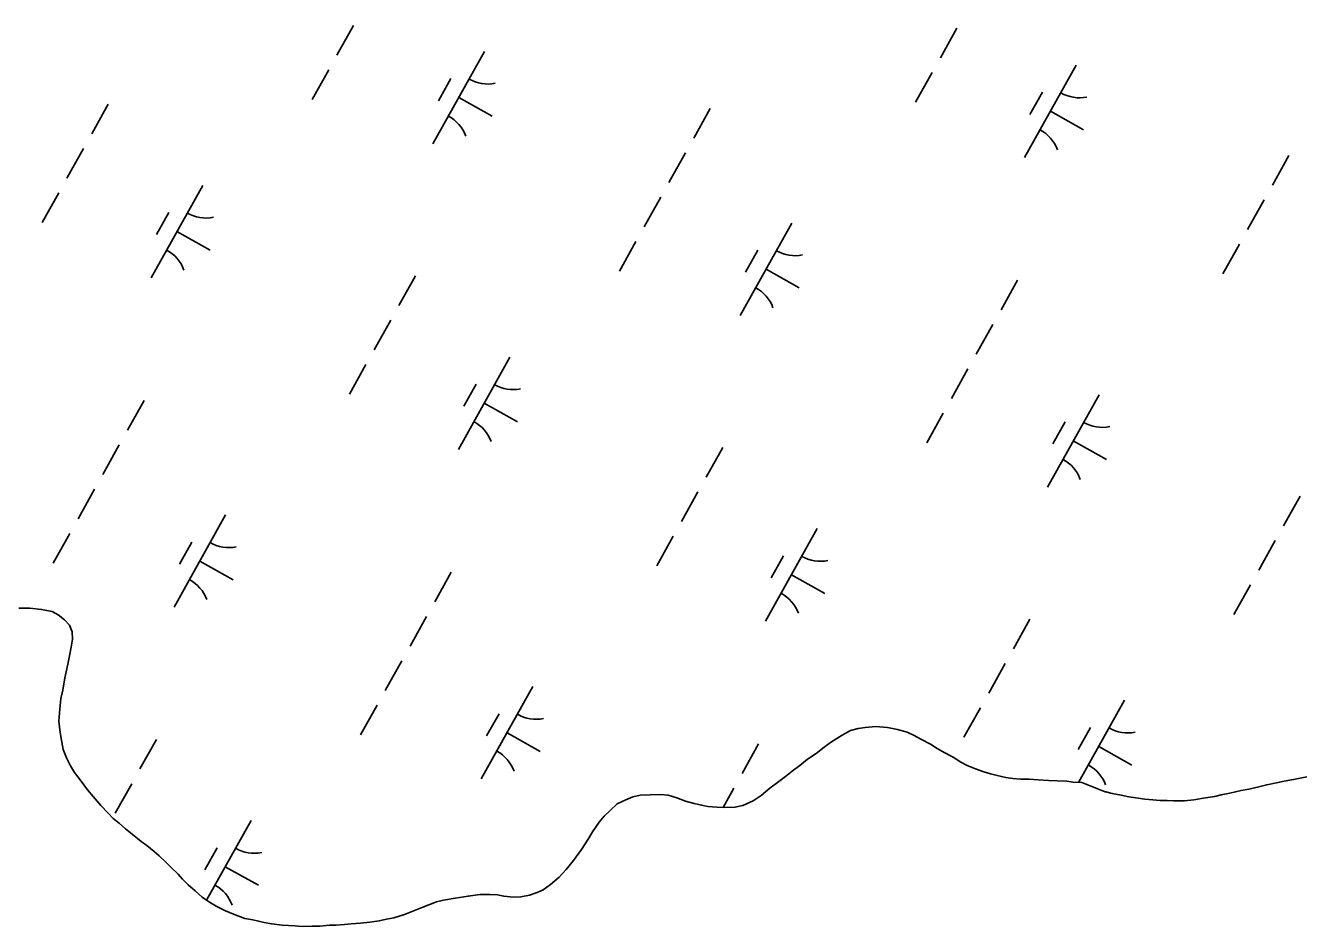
# Model space of a CAD drawing. Extents: x 3923531 to 3943530, y 207391 to 229799.
# Drawn here: x 3932587 to 3933192, y 210682 to 211108 of the extents above; entities that cross this region are included whole.
import ezdxf

# ---------------------------------------------------------------- set-up
doc = ezdxf.new("R2010")
doc.units = 0
doc.layers.add('V-TOPO-SHOR', color=7, linetype='Continuous')
doc.layers.add('V-WETL-SWMP', color=7, linetype='Continuous')

msp = doc.modelspace()

# ---------------------------------------------------------------- linework, layer by layer
at = {"layer": 'V-TOPO-SHOR'}
for points in [[(3932842.72, 210709.27), (3932839.37, 210705.67), (3932835.36, 210702.07), (3932831.85, 210699.62), (3932829.03, 210698.33), (3932825.37, 210697.05), (3932821.39, 210696.26), (3932817.91, 210696.14), (3932813.29, 210696.68), (3932810.31, 210697.21), (3932806.51, 210697.42), (3932801.87, 210697.47), (3932796.4, 210696.71), (3932790.27, 210695.61), (3932784.79, 210694.68), (3932781.48, 210693.89), (3932774.99, 210691.48), (3932770.34, 210689.55), (3932766.35, 210687.93), (3932761.36, 210686.33), (3932757.88, 210685.71), (3932754.4, 210684.92), (3932749.92, 210684.31), (3932745.61, 210683.86), (3932741.14, 210683.58), (3932737.99, 210683.28), (3932734.02, 210682.99), (3932730.87, 210682.86), (3932726.4, 210682.41), (3932722.76, 210682.46), (3932717.96, 210682.34), (3932714.48, 210682.55), (3932708.53, 210682.94), (3932703.57, 210683.49), (3932699.94, 210684.2), (3932694.65, 210685.41), (3932690.85, 210686.12), (3932685.58, 210688.16), (3932681.79, 210689.69), (3932677.35, 210691.89), (3932674.22, 210693.75), (3932670.77, 210696.1), (3932667.33, 210699.12), (3932664.05, 210701.97), (3932661.43, 210704.65), (3932659.3, 210706.99), (3932656.03, 210710.17), (3932653.74, 210712.51), (3932650.46, 210715.69), (3932648, 210717.71), (3932644.56, 210720.56), (3932641.93, 210722.4), (3932637.67, 210725.93), (3932634.55, 210728.45), (3932631.43, 210731.13), (3932628.64, 210733.31), (3932626.35, 210735.82), (3932622.75, 210739.5), (3932619.16, 210743.68), (3932616.55, 210746.85), (3932613.45, 210751.02), (3932610.35, 210755.03), (3932608.56, 210758.19), (3932606.62, 210762.02), (3932605, 210766.01), (3932604.38, 210769.49), (3932603.6, 210773.97), (3932603, 210779.27), (3932603.39, 210785.06), (3932603.95, 210790.02), (3932604.81, 210793.99), (3932605.87, 210799.76), (3932606.75, 210804.06), (3932607.44, 210807.03), (3932607.97, 210810.17), (3932608.85, 210814.3), (3932609.38, 210818.1), (3932609.26, 210821.58), (3932607.97, 210824.74), (3932605.68, 210827.24), (3932602.72, 210829.59), (3932599.76, 210831.11), (3932594.81, 210832.16), (3932589.19, 210832.72), (3932584.06, 210832.78)], [(3933192.76, 210753.09), (3933186.46, 210751.83), (3933182.15, 210751.05), (3933178.5, 210750.26), (3933173.85, 210749.32), (3933170.2, 210748.37), (3933165.39, 210747.26), (3933161.74, 210746.64), (3933156.43, 210745.38), (3933152.28, 210744.6), (3933149.3, 210743.8), (3933144.99, 210743.18), (3933139.35, 210742.09), (3933135.04, 210741.64), (3933129.91, 210741.7), (3933126.77, 210741.9), (3933123.46, 210741.77), (3933119.98, 210742.14), (3933116.18, 210742.51), (3933113.04, 210742.88), (3933108.74, 210743.58), (3933105.11, 210744.29), (3933100.82, 210745.16), (3933097.85, 210746.02), (3933097.52, 210746.02), (3933086.47, 210750.28), (3933082.34, 210750.49), (3933079.36, 210751.03), (3933074.73, 210751.08), (3933070.76, 210751.29), (3933065.8, 210751.67), (3933061.5, 210751.88), (3933057.53, 210751.93), (3933053.89, 210752.3), (3933050.58, 210752.67), (3933046.46, 210753.71), (3933043.32, 210754.4), (3933040.19, 210755.43), (3933036.23, 210756.8), (3933032.27, 210758.33), (3933029.31, 210760.02), (3933025.7, 210762.37), (3933021.75, 210764.4), (3933018.13, 210766.43), (3933015.01, 210768.45), (3933010.4, 210770.82), (3933007.27, 210772.51), (3933003.98, 210774.2), (3932999.36, 210775.41), (3932994.57, 210776.29), (3932988.95, 210776.85), (3932984.14, 210776.4), (3932980.83, 210775.94), (3932977.18, 210774.99), (3932973.18, 210772.72), (3932968.18, 210769.63), (3932964.67, 210767.02), (3932960.83, 210764.08), (3932956.83, 210761.31), (3932953.16, 210758.37), (3932949.49, 210755.77), (3932946.48, 210753.15), (3932943.31, 210750.87), (3932938.97, 210747.6), (3932934.96, 210744.17), (3932931.13, 210741.73), (3932926.3, 210739.47), (3932922.49, 210738.68), (3932917.52, 210738.57), (3932914.05, 210738.77), (3932909.75, 210738.99), (3932906.77, 210739.68), (3932903.31, 210740.38), (3932899.18, 210741.59), (3932895.06, 210743.12), (3932890.94, 210744.33), (3932887.3, 210744.7), (3932882.5, 210744.58), (3932877.7, 210744.31), (3932874.21, 210743.52), (3932870.89, 210742.23), (3932866.89, 210740.29), (3932863.55, 210737.18), (3932860.7, 210734.4), (3932858.36, 210731.61), (3932855.16, 210727.01), (3932853.14, 210723.56), (3932849.94, 210718.63), (3932846.24, 210713.54), (3932842.72, 210709.27)]]:
    msp.add_lwpolyline(points, dxfattribs=at)
at = {"layer": 'V-WETL-SWMP'}
for p, q in [((3932742.23, 211108.08), (3932734.43, 211094.11)), ((3933027.43, 211106.83), (3933019.62, 211092.86)), ((3932804.19, 211095.89), (3932779.81, 211052.24)), ((3932730.53, 211087.13), (3932722.72, 211073.16)), ((3933083.81, 211089.41), (3933059.42, 211045.76)), ((3932788.19, 211083.07), (3932782.34, 211072.59)), ((3933015.72, 211085.87), (3933007.92, 211071.91)), ((3933067.81, 211076.59), (3933061.96, 211066.11)), ((3932626.31, 211070.94), (3932618.51, 211056.98)), ((3932792, 211074.07), (3932807.71, 211065.29)), ((3932910.85, 211068.86), (3932903.05, 211054.89)), ((3933071.62, 211067.59), (3933087.33, 211058.81)), ((3932614.61, 211049.99), (3932606.8, 211036.02)), ((3932899.15, 211047.91), (3932891.35, 211033.94)), ((3933184.35, 211046.65), (3933176.54, 211032.69)), ((3932670.99, 211032.58), (3932646.6, 210988.93)), ((3932602.9, 211029.04), (3932595.1, 211015.07)), ((3932887.44, 211026.95), (3932879.64, 211012.99)), ((3933172.64, 211025.7), (3933164.84, 211011.73)), ((3932654.99, 211019.75), (3932649.14, 211009.28)), ((3932949.4, 211014.77), (3932925.02, 210971.12)), ((3932658.8, 211010.75), (3932674.51, 211001.97)), ((3932875.74, 211006), (3932867.94, 210992.03)), ((3933160.94, 211004.75), (3933153.13, 210990.78)), ((3932933.4, 211001.94), (3932927.55, 210991.47)), ((3932937.21, 210992.94), (3932952.93, 210984.16)), ((3932771.53, 210989.82), (3932763.72, 210975.85)), ((3933056.07, 210987.73), (3933048.27, 210973.77)), ((3932759.82, 210968.87), (3932752.02, 210954.9)), ((3933044.36, 210966.78), (3933036.56, 210952.81)), ((3932748.12, 210947.91), (3932740.31, 210933.95)), ((3932816.2, 210951.45), (3932791.82, 210907.8)), ((3933032.66, 210945.83), (3933024.86, 210931.86)), ((3932800.2, 210938.63), (3932794.35, 210928.15)), ((3932643.25, 210930.9), (3932635.45, 210916.93)), ((3933094.62, 210933.64), (3933070.23, 210889.99)), ((3932804.01, 210929.63), (3932819.73, 210920.85)), ((3933020.95, 210924.88), (3933013.15, 210910.91)), ((3933078.62, 210920.82), (3933072.76, 210910.34)), ((3933082.43, 210911.82), (3933098.14, 210903.04)), ((3932631.54, 210909.95), (3932623.74, 210895.98)), ((3932916.74, 210908.69), (3932908.94, 210894.73)), ((3932619.84, 210888.99), (3932612.04, 210875.03)), ((3932905.03, 210887.74), (3932897.23, 210873.77)), ((3933189.58, 210885.66), (3933181.77, 210871.69)), ((3932681.8, 210876.81), (3932657.41, 210833.16)), ((3932961.42, 210870.33), (3932937.03, 210826.68)), ((3932608.13, 210868.04), (3932600.33, 210854.07)), ((3932665.8, 210863.98), (3932659.94, 210853.51)), ((3932893.33, 210866.79), (3932885.53, 210852.82)), ((3933177.87, 210864.71), (3933170.07, 210850.74)), ((3932945.42, 210857.5), (3932939.56, 210847.03)), ((3932669.61, 210854.98), (3932685.32, 210846.2)), ((3932788.46, 210849.77), (3932780.66, 210835.81)), ((3932949.23, 210848.5), (3932964.94, 210839.72)), ((3933166.17, 210843.75), (3933158.36, 210829.79)), ((3932776.76, 210828.82), (3932768.95, 210814.85)), ((3933061.95, 210827.57), (3933054.15, 210813.6)), ((3932765.05, 210807.87), (3932757.25, 210793.9)), ((3933050.25, 210806.62), (3933042.44, 210792.65)), ((3932827.01, 210795.68), (3932802.63, 210752.03)), ((3932753.35, 210786.92), (3932745.54, 210772.95)), ((3933038.54, 210785.67), (3933030.74, 210771.7)), ((3933106.63, 210789.2), (3933084.93, 210750.36)), ((3932811.01, 210782.86), (3932805.16, 210772.38)), ((3932814.82, 210773.86), (3932830.53, 210765.08)), ((3933090.63, 210776.38), (3933084.78, 210765.9)), ((3932649.13, 210770.73), (3932641.33, 210756.77)), ((3932933.68, 210768.65), (3932925.87, 210754.68)), ((3933094.44, 210767.38), (3933110.15, 210758.6)), ((3932637.43, 210749.78), (3932629.62, 210735.81)), ((3932921.97, 210747.7), (3932916.89, 210738.61)), ((3932693.81, 210732.37), (3932672.78, 210694.73)), ((3932677.81, 210719.54), (3932671.96, 210709.07)), ((3932681.62, 210710.54), (3932697.33, 210701.76))]:
    msp.add_line(p, q, dxfattribs=at)
for points in [[(3932835.36, 210702.07), (3932831.85, 210699.63), (3932829.03, 210698.33), (3932825.37, 210697.05), (3932821.39, 210696.27), (3932817.91, 210696.14), (3932813.28, 210696.68), (3932810.31, 210697.21), (3932806.51, 210697.42), (3932801.87, 210697.47), (3932796.4, 210696.71), (3932790.27, 210695.61), (3932784.79, 210694.68), (3932781.48, 210693.89), (3932774.99, 210691.48), (3932770.34, 210689.54), (3932766.35, 210687.93), (3932761.36, 210686.33), (3932757.88, 210685.71), (3932754.4, 210684.92), (3932749.92, 210684.31), (3932745.61, 210683.86), (3932741.14, 210683.58), (3932737.99, 210683.28), (3932734.02, 210682.99), (3932730.87, 210682.86), (3932726.4, 210682.41), (3932722.76, 210682.46), (3932717.96, 210682.34), (3932714.48, 210682.55), (3932708.53, 210682.94), (3932703.57, 210683.49), (3932699.94, 210684.2), (3932694.65, 210685.41), (3932690.85, 210686.12), (3932685.58, 210688.16), (3932681.79, 210689.69), (3932677.35, 210691.89), (3932674.22, 210693.75), (3932670.77, 210696.1), (3932667.33, 210699.12), (3932664.05, 210701.97), (3932661.43, 210704.65), (3932659.31, 210706.99), (3932656.03, 210710.17), (3932653.74, 210712.51), (3932650.46, 210715.69), (3932648, 210717.7), (3932644.56, 210720.55), (3932641.93, 210722.4), (3932637.67, 210725.93), (3932634.55, 210728.45), (3932631.43, 210731.13), (3932628.64, 210733.31), (3932626.35, 210735.82), (3932622.75, 210739.5), (3932619.16, 210743.68), (3932616.54, 210746.85), (3932613.45, 210751.02), (3932610.35, 210755.03), (3932608.56, 210758.19), (3932606.62, 210762.02), (3932605, 210766.01), (3932604.38, 210769.49), (3932603.6, 210773.97), (3932603, 210779.27), (3932603.39, 210785.06), (3932603.94, 210790.02), (3932604.81, 210793.98), (3932605.87, 210799.77), (3932606.75, 210804.06), (3932607.44, 210807.03), (3932607.97, 210810.17), (3932608.85, 210814.3), (3932609.38, 210818.1), (3932609.26, 210821.58), (3932607.97, 210824.74), (3932605.68, 210827.24), (3932602.72, 210829.59), (3932599.76, 210831.11), (3932594.81, 210832.16), (3932589.19, 210832.72), (3932584.06, 210832.78)], [(3933192.76, 210753.09), (3933186.46, 210751.83), (3933182.15, 210751.05), (3933178.5, 210750.27), (3933173.85, 210749.32), (3933170.2, 210748.37), (3933165.39, 210747.26), (3933161.74, 210746.64), (3933156.43, 210745.38), (3933152.29, 210744.6), (3933149.3, 210743.8), (3933144.99, 210743.18), (3933139.35, 210742.09), (3933135.04, 210741.64), (3933129.91, 210741.7), (3933126.77, 210741.9), (3933123.45, 210741.77), (3933119.98, 210742.14), (3933116.18, 210742.51), (3933113.04, 210742.88), (3933108.74, 210743.58), (3933105.11, 210744.29), (3933100.82, 210745.16), (3933097.85, 210746.02), (3933097.52, 210746.02), (3933086.47, 210750.28), (3933082.34, 210750.49), (3933079.36, 210751.02), (3933074.73, 210751.08), (3933070.76, 210751.29), (3933065.8, 210751.67), (3933061.5, 210751.88), (3933057.53, 210751.93), (3933053.89, 210752.3), (3933050.58, 210752.67), (3933046.46, 210753.7), (3933043.32, 210754.4), (3933040.19, 210755.43), (3933036.23, 210756.8), (3933032.27, 210758.33), (3933029.31, 210760.02), (3933025.7, 210762.37), (3933021.75, 210764.4), (3933018.13, 210766.43), (3933015.01, 210768.45), (3933010.4, 210770.82), (3933007.27, 210772.51), (3933003.98, 210774.2), (3932999.36, 210775.41), (3932994.57, 210776.29), (3932988.95, 210776.85), (3932984.14, 210776.4), (3932980.83, 210775.94), (3932977.18, 210774.99), (3932973.18, 210772.72), (3932968.18, 210769.63), (3932964.67, 210767.02), (3932960.83, 210764.08), (3932956.83, 210761.31), (3932953.16, 210758.37), (3932949.49, 210755.76), (3932946.48, 210753.15), (3932943.31, 210750.87), (3932938.97, 210747.6), (3932934.96, 210744.17), (3932931.13, 210741.73), (3932926.3, 210739.47), (3932922.49, 210738.68), (3932917.52, 210738.57), (3932914.05, 210738.77), (3932909.75, 210738.99), (3932906.77, 210739.68), (3932903.31, 210740.38), (3932899.18, 210741.59), (3932895.06, 210743.12), (3932890.94, 210744.33), (3932887.3, 210744.7), (3932882.5, 210744.58), (3932877.7, 210744.31), (3932874.21, 210743.52), (3932870.89, 210742.23), (3932866.89, 210740.29), (3932863.55, 210737.18), (3932860.7, 210734.4), (3932858.36, 210731.61), (3932855.16, 210727.01), (3932853.14, 210723.56), (3932849.94, 210718.63), (3932846.24, 210713.54), (3932842.72, 210709.27), (3932839.37, 210705.67), (3932835.36, 210702.07)]]:
    msp.add_lwpolyline(points, dxfattribs=at)
for centre, start, end in [((3932805.68, 211098.06), 240.03808, 281.58174), ((3933085.3, 211091.59), 240.03808, 281.58174), ((3932778.73, 211049.84), 20.03808, 61.58174), ((3933058.35, 211043.36), 20.03808, 61.58174), ((3932672.48, 211034.75), 240.03808, 281.58174), ((3932645.53, 210986.52), 20.03808, 61.58174), ((3932950.89, 211016.94), 240.03808, 281.58174), ((3932923.95, 210968.71), 20.03808, 61.58174), ((3932817.69, 210953.63), 240.03808, 281.58174), ((3932790.75, 210905.4), 20.03808, 61.58174), ((3933096.1, 210935.81), 240.03808, 281.58174), ((3933069.16, 210887.59), 20.03808, 61.58174), ((3932683.28, 210878.98), 240.03808, 281.58174), ((3932962.9, 210872.5), 240.03808, 281.58174), ((3932656.34, 210830.75), 20.03808, 61.58174), ((3932935.96, 210824.27), 20.03808, 61.58174), ((3932828.5, 210797.85), 240.03808, 281.58174), ((3933108.12, 210791.38), 240.03808, 281.58174), ((3932801.56, 210749.63), 20.03808, 61.58174), ((3933081.17, 210743.15), 20.03808, 61.58174), ((3932695.3, 210734.54), 240.03808, 281.58174), ((3932668.35, 210686.31), 20.03808, 61.58174)]:
    msp.add_arc(centre, 17.62, start, end, dxfattribs=at)

doc.saveas('drawing.dxf')
